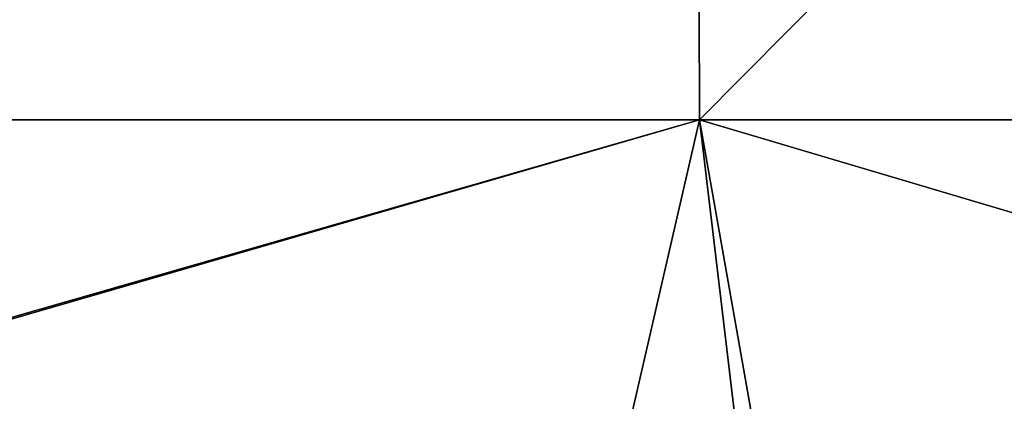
# Model space of a CAD drawing. Header units: millimetres. Extents: x -125 to 125, y -4 to 53.
# Tile 274 of 446: x 37.45 to 43.54, y 1.55 to 3.91. Entities that reach past the tile are written whole.
import ezdxf

# ---------------------------------------------------------------- set-up
doc = ezdxf.new("R2010")
doc.units = ezdxf.units.MM
doc.header["$LTSCALE"] = 65.185185
doc.layers.add('507', color=7, linetype='CONTINUOUS')
doc.layers.add('509', color=7, linetype='CONTINUOUS')

msp = doc.modelspace()

# ---------------------------------------------------------------- linework, layer by layer
at = {"layer": '507', "color": 7, "linetype": 'CONTINUOUS'}
for points in [[(29.7302, 15.236, 124.867), (29.7551, 3.2899, 124.9713), (41.6223, 15.236, 124.867), (29.7302, 15.236, 124.867)], [(29.7551, 3.2899, 124.9713), (41.6571, 3.2899, 124.9713), (41.6223, 15.236, 124.867), (29.7551, 3.2899, 124.9713)], [(41.6223, 15.236, 124.867), (41.6571, 3.2899, 124.9713), (53.5144, 15.236, 124.867), (41.6223, 15.236, 124.867)], [(41.6571, 3.2899, 124.9713), (53.5591, 3.2899, 124.9713), (53.5144, 15.236, 124.867), (41.6571, 3.2899, 124.9713)], [(30.2926, 0, 125), (40.9, 0, 125), (29.7551, 3.2899, 124.9713), (30.2926, 0, 125)], [(29.7551, 3.2899, 124.9713), (40.9, 0, 125), (41.6571, 3.2899, 124.9713), (29.7551, 3.2899, 124.9713)], [(40.9, 0, 125), (42.2391, 0, 125), (41.6571, 3.2899, 124.9713), (40.9, 0, 125)], [(42.2391, 0, 125), (52.75, 0, 125), (41.6571, 3.2899, 124.9713), (42.2391, 0, 125)], [(41.6571, 3.2899, 124.9713), (52.75, 0, 125), (53.5591, 3.2899, 124.9713), (41.6571, 3.2899, 124.9713)]]:
    msp.add_3dface(points, dxfattribs=at)
at = {"layer": '509', "color": 7, "linetype": 'CONTINUOUS'}
for points in [[(41.6223, 15.236, -124.867), (29.7551, 3.2899, -124.9713), (29.7302, 15.236, -124.867), (41.6223, 15.236, -124.867)], [(41.6571, 3.2899, -124.9713), (29.7551, 3.2899, -124.9713), (41.6223, 15.236, -124.867), (41.6571, 3.2899, -124.9713)], [(53.5144, 15.236, -124.867), (41.6571, 3.2899, -124.9713), (41.6223, 15.236, -124.867), (53.5144, 15.236, -124.867)], [(53.5591, 3.2899, -124.9713), (41.6571, 3.2899, -124.9713), (53.5144, 15.236, -124.867), (53.5591, 3.2899, -124.9713)], [(41.6571, 3.2899, -124.9713), (30.2, 0, -125), (29.7551, 3.2899, -124.9713), (41.6571, 3.2899, -124.9713)], [(30.2926, 0, -125), (30.2, 0, -125), (41.6571, 3.2899, -124.9713), (30.2926, 0, -125)], [(42.05, 0, -125), (30.2926, 0, -125), (41.6571, 3.2899, -124.9713), (42.05, 0, -125)], [(53.5591, 3.2899, -124.9713), (42.05, 0, -125), (41.6571, 3.2899, -124.9713), (53.5591, 3.2899, -124.9713)], [(42.2391, 0, -125), (42.05, 0, -125), (53.5591, 3.2899, -124.9713), (42.2391, 0, -125)], [(53.9, 0, -125), (42.2391, 0, -125), (53.5591, 3.2899, -124.9713), (53.9, 0, -125)]]:
    msp.add_3dface(points, dxfattribs=at)

doc.saveas('drawing.dxf')
